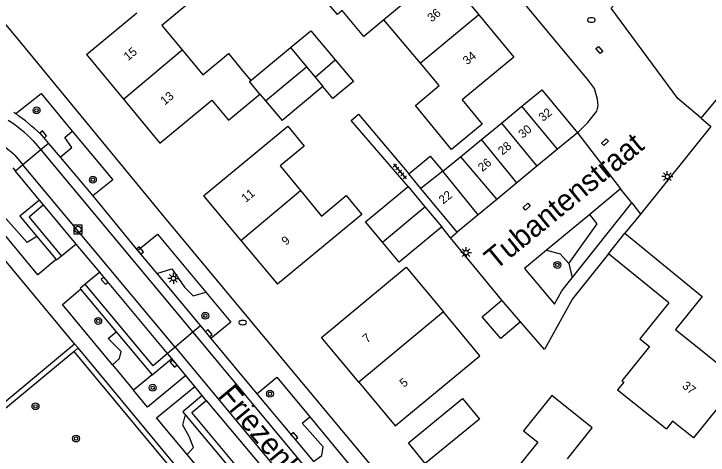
# Model space of a CAD drawing. Extents: x 131000 to 133013, y 393000 to 396501.
# Drawn here: x 131685.4 to 131765.8, y 396143.4 to 396194.6 of the extents above; entities that cross this region are included whole.
import ezdxf

# ---------------------------------------------------------------- set-up
doc = ezdxf.new("R2010")
doc.units = 0
for name, color, linetype in [('gg-afsc-erfafscheiding', 7, 'Continuous'), ('gg-afsc-muur', 7, 'Continuous'), ('gg-anno-huisnummerreeks BGT', 7, 'Continuous'), ('gg-anno-openbare ruimte label', 7, 'Continuous'), ('gg-bbg-bijgebouw', 7, 'Continuous'), ('gg-bbg-gedigitaliseerde bebouwing', 7, 'Continuous'), ('gg-bbg-gedigitaliseerde bijgebouw', 7, 'Continuous'), ('gg-bbg-hoofdgebouw', 7, 'Continuous'), ('gg-bbg-luifel en loopbrug', 7, 'Continuous'), ('gg-bbg-tussenscheiding', 7, 'Continuous'), ('gg-knt-verharding', 7, 'Continuous'), ('gg-knt-verharding nz', 7, 'Continuous'), ('gt-grn-groengrens', 7, 'Continuous'), ('gt-grn-weggrens', 7, 'Continuous'), ('gt-symb-boom', 7, 'Continuous'), ('gt-symb-brandkraan', 7, 'Continuous'), ('gt-symb-kolk', 7, 'Continuous'), ('gt-symb-kolk center center', 7, 'Continuous'), ('gt-symb-lichtmast', 7, 'Continuous'), ('gt-symb-rioolschacht', 7, 'Continuous'), ('gt-symb-tegel verharding', 7, 'Continuous')]:
    doc.layers.add(name, color=color, linetype=linetype)

# ---------------------------------------------------------------- blocks, each defined once
blk = doc.blocks.new('gt0-BR')
at = {"layer": 'gt-symb-brandkraan'}
for centre, radius, start, end in [((-0.244, 0), 0.206, 107.56694, 252.43307), ((0.599, -2.664), 3, 106.89205, 107.56694), ((0, -0.691), 0.938, 73.10799, 106.89205), ((-0.599, -2.664), 3, 72.43309, 73.10799), ((0.244, 0), 0.206, 287.56695, 72.43309), ((0.599, 2.664), 3, 252.43307, 253.10797), ((0, 0.691), 0.938, 253.10797, 286.89206), ((-0.599, 2.664), 3, 286.89206, 287.56695)]:
    blk.add_arc(centre, radius, start, end, dxfattribs=at)
blk = doc.blocks.new('gt0-KOLKCC')
at = {"layer": 'gt-symb-kolk center center'}
blk.add_lwpolyline([(-0.375, 0.2), (0.375, 0.2), (0.375, -0.2), (-0.375, -0.2)], close=True, dxfattribs=at)
blk = doc.blocks.new('gt0-KOLK')
at = {"layer": 'gt-symb-kolk'}
blk.add_lwpolyline([(0, 0), (0.375, 0), (0.375, 0.4), (-0.375, 0.4), (-0.375, 0), (0, 0)], dxfattribs=at)
blk = doc.blocks.new('gt0-BOOM')
at = {"layer": 'gt-symb-boom'}
for radius in [0.4, 0.2]:
    blk.add_circle((0, 0), radius, dxfattribs=at)
blk = doc.blocks.new('gt0-RS')
at = {"layer": 'gt-symb-rioolschacht'}
blk.add_lwpolyline([(-0.5, -0.5), (0.5, -0.5), (0.5, 0.5), (-0.5, 0.5)], close=True, dxfattribs=at)
blk.add_circle((0, 0), 0.375, dxfattribs=at)
blk = doc.blocks.new('gt0-LMAST')
at = {"layer": 'gt-symb-lichtmast'}
for p, q in [((-0.182, 0.173), (-0.447, 0.438)), ((-0.005, 0.246), (-0.005, 0.621)), ((0.172, 0.173), (0.437, 0.438)), ((-0.255, -0.004), (-0.63, -0.004)), ((-0.182, -0.181), (-0.447, -0.446)), ((-0.005, -0.254), (-0.005, -0.629)), ((0.437, -0.446), (0.172, -0.181)), ((0.245, -0.004), (0.62, -0.004))]:
    blk.add_line(p, q, dxfattribs=at)
blk.add_circle((-0.005, -0.004), 0.25, dxfattribs=at)
blk = doc.blocks.new('gt0-TEG1')
at = {"layer": 'gt-symb-tegel verharding'}
for p, q in [((-1.125, 0), (1.125, 0)), ((-0.9, -0.25), (-0.9, 0.25)), ((-0.45, -0.25), (-0.45, 0.25)), ((0, -0.25), (0, 0.25)), ((0.45, -0.25), (0.45, 0.25)), ((0.9, -0.25), (0.9, 0.25))]:
    blk.add_line(p, q, dxfattribs=at)

msp = doc.modelspace()

# ---------------------------------------------------------------- linework, layer by layer
at = {"layer": 'gg-afsc-erfafscheiding'}
for p, q in [((131765.046, 396182.53), (131771.641, 396190.496)), ((131735.98, 396168.64), (131734.981, 396169.922))]:
    msp.add_line(p, q, dxfattribs=at)
msp.add_lwpolyline([(131731.08, 396174.581), (131724.48, 396182.262), (131725.325, 396182.978), (131731.17, 396176.08)], dxfattribs=at)
at = {"layer": 'gg-afsc-muur'}
for p, q in [((131766.154, 396181.573), (131758.002, 396171.405)), ((131758.002, 396171.405), (131756.21, 396169.17)), ((131741.95, 396161.43), (131735.98, 396168.64))]:
    msp.add_line(p, q, dxfattribs=at)
for points in [[(131765.046, 396182.53), (131762.339, 396184.823), (131754.617, 396195.267), (131756.083, 396196.933)], [(131754.31, 396166.78), (131750.13, 396161.58), (131746.9, 396155.69), (131744.1, 396158.92)]]:
    msp.add_lwpolyline(points, dxfattribs=at)
at = {"layer": 'gg-bbg-bijgebouw'}
for p, q in [((131713.913, 396185.324), (131714.571, 396184.539)), ((131714.571, 396184.539), (131716.48, 396182.261)), ((131741.892, 396181.959), (131744.243, 396183.899)), ((131739.581, 396180.051), (131741.892, 396181.959)), ((131750.71, 396180.84), (131748.378, 396178.91)), ((131737.153, 396178.047), (131739.581, 396180.051)), ((131748.378, 396178.91), (131745.999, 396176.94)), ((131735.11, 396176.36), (131737.153, 396178.047)), ((131745.999, 396176.94), (131743.673, 396175.015)), ((131732.569, 396174.386), (131731.17, 396176.08)), ((131731.08, 396174.581), (131733.031, 396172.251)), ((131743.673, 396175.015), (131741.357, 396173.098)), ((131736.77, 396169.3), (131732.569, 396174.386)), ((131741.357, 396173.098), (131739.181, 396171.296)), ((131733.031, 396172.251), (131734.981, 396169.922)), ((131739.181, 396171.296), (131736.77, 396169.3)), ((131744.1, 396158.92), (131741.95, 396161.43))]:
    msp.add_line(p, q, dxfattribs=at)
for points in [[(131744.243, 396183.899), (131746.57, 396185.82), (131750.71, 396180.84)], [(131731.17, 396176.08), (131733.65, 396178.13), (131735.11, 396176.36)], [(131728.093, 396168.153), (131726.13, 396170.497), (131731.08, 396174.581)], [(131734.981, 396169.922), (131730.031, 396165.838), (131728.093, 396168.153)], [(131744.1, 396158.92), (131741.82, 396156.97), (131739.67, 396159.48), (131741.95, 396161.43)], [(131733.066, 396142.495), (131731.124, 396144.884), (131737.387, 396150.004), (131739.337, 396147.617), (131733.066, 396142.495)]]:
    msp.add_lwpolyline(points, dxfattribs=at)
at = {"layer": 'gg-bbg-gedigitaliseerde bebouwing'}
for p, q in [((131693.81, 396189.89), (131699.644, 396194.722)), ((131732.497, 396188.902), (131728.256, 396193.936)), ((131712.129, 396187.743), (131712.845, 396186.88)), ((131756.21, 396169.17), (131765.17, 396161.86)), ((131761.284, 396161.106), (131754.31, 396166.78))]:
    msp.add_line(p, q, dxfattribs=at)
for points in [[(131728.256, 396193.936), (131725.955, 396191.997), (131723.426, 396194.999), (131722.885, 396194.544), (131720.977, 396196.808), (131730.69, 396204.92)], [(131703.579, 396197.981), (131705.465, 396195.711), (131702.544, 396193.284), (131704.895, 396190.456)], [(131704.895, 396190.456), (131707.304, 396187.557), (131710.249, 396190.005), (131712.129, 396187.743)], [(131731.92, 396183.98), (131734.683, 396186.308), (131732.497, 396188.902)], [(131739.665, 396181.837), (131736.099, 396178.897), (131731.92, 396183.98)], [(131707.38, 396173.53), (131717.15, 396181.602), (131719.048, 396179.291), (131716.243, 396176.986), (131718.594, 396174.124)], [(131718.594, 396174.124), (131721.026, 396171.164), (131723.919, 396173.542), (131725.716, 396171.355), (131715.93, 396163.27)], [(131761.284, 396161.106), (131757.931, 396156.931), (131759.035, 396156.045), (131755.845, 396152.068), (131756.059, 396151.896), (131755.357, 396151.022), (131761.01, 396146.48)]]:
    msp.add_lwpolyline(points, dxfattribs=at)
at = {"layer": 'gg-bbg-gedigitaliseerde bijgebouw'}
for p, q in [((131712.845, 396186.88), (131717.458, 396190.703)), ((131717.458, 396190.703), (131719.295, 396188.486)), ((131720.291, 396187.285), (131722.627, 396189.285)), ((131719.295, 396188.486), (131720.291, 396187.285)), ((131721.207, 396186.179), (131716.48, 396182.261))]:
    msp.add_line(p, q, dxfattribs=at)
msp.add_lwpolyline([(131722.627, 396189.285), (131724.733, 396186.777), (131722.366, 396184.79), (131721.207, 396186.179)], dxfattribs=at)
at = {"layer": 'gg-bbg-hoofdgebouw'}
for p, q in [((131735.078, 396199.599), (131739.271, 396194.513)), ((131739.271, 396194.513), (131743.33, 396189.59)), ((131693.81, 396189.89), (131698.096, 396184.712)), ((131698.096, 396184.712), (131702.32, 396179.61)), ((131707.38, 396173.53), (131711.694, 396168.353)), ((131754.31, 396166.78), (131756.21, 396169.17)), ((131711.694, 396168.353), (131715.93, 396163.27))]:
    msp.add_line(p, q, dxfattribs=at)
for points in [[(131743.33, 396189.59), (131737.343, 396184.653), (131739.665, 396181.837)], [(131702.32, 396179.61), (131708.323, 396184.622), (131710.276, 396182.295), (131713.913, 396185.324)], [(131725.354, 396151.907), (131721.05, 396157.09), (131730.85, 396165.26), (131735.177, 396160.047)], [(131765.17, 396161.86), (131762.07, 396158), (131769.47, 396152.07), (131764.15, 396145.44), (131761.73, 396147.38), (131761.01, 396146.48)], [(131725.354, 396151.907), (131729.57, 396146.83), (131739.39, 396154.97), (131735.177, 396160.047)], [(131749.531, 396143.025), (131752.41, 396146.62), (131747.75, 396150.36), (131744.46, 396146.26), (131746.1, 396144.95), (131743.41, 396141.6)]]:
    msp.add_lwpolyline(points, dxfattribs=at)
at = {"layer": 'gg-bbg-luifel en loopbrug'}
msp.add_lwpolyline([(131717.458, 396190.703), (131719.826, 396192.665), (131722.627, 396189.285)], dxfattribs=at)
at = {"layer": 'gg-bbg-tussenscheiding'}
for p, q in [((131735.078, 396199.599), (131728.256, 396193.936)), ((131739.271, 396194.513), (131732.497, 396188.902)), ((131698.096, 396184.712), (131704.895, 396190.456)), ((131714.571, 396184.539), (131719.295, 396188.486)), ((131720.291, 396187.285), (131721.207, 396186.179)), ((131748.378, 396178.91), (131744.243, 396183.899)), ((131741.892, 396181.959), (131745.999, 396176.94)), ((131743.673, 396175.015), (131739.581, 396180.051)), ((131737.153, 396178.047), (131741.357, 396173.098)), ((131735.11, 396176.36), (131732.569, 396174.386)), ((131739.181, 396171.296), (131735.11, 396176.36)), ((131711.694, 396168.353), (131718.594, 396174.124)), ((131728.093, 396168.153), (131733.031, 396172.251)), ((131735.177, 396160.047), (131725.354, 396151.907))]:
    msp.add_line(p, q, dxfattribs=at)
msp.add_lwpolyline([(131713.913, 396185.324), (131712.714, 396186.771), (131712.845, 396186.88)], dxfattribs=at)
at = {"layer": 'gg-knt-verharding'}
for p, q in [((131692.43, 396156.369), (131660.586, 396194.454)), ((131685.391, 396183.2), (131685.61, 396183.046)), ((131689.402, 396179.604), (131688.522, 396178.87)), ((131689.402, 396179.604), (131690.747, 396178.006)), ((131688.522, 396178.87), (131686.45, 396177.12)), ((131690.747, 396178.006), (131694.54, 396173.501)), ((131686.45, 396177.12), (131685.586, 396176.381)), ((131685.26, 396176.754), (131685.586, 396176.381)), ((131688.368, 396173.027), (131685.586, 396176.381)), ((131755.701, 396174.326), (131752.123, 396171.362)), ((131756.994, 396172.72), (131755.701, 396174.326)), ((131688.845, 396172.455), (131688.368, 396173.027)), ((131694.54, 396173.501), (131699.738, 396167.193)), ((131692.621, 396167.922), (131688.845, 396172.455)), ((131750.104, 396164.027), (131756.994, 396172.72)), ((131752.123, 396171.362), (131747.102, 396167.202)), ((131688.049, 396168.817), (131690.29, 396166.12)), ((131692.621, 396167.922), (131690.931, 396166.522)), ((131695.338, 396164.662), (131692.621, 396167.922)), ((131699.738, 396167.193), (131701.955, 396164.525)), ((131747.102, 396167.202), (131744.56, 396165.097)), ((131695.338, 396164.662), (131693.644, 396163.256)), ((131701.955, 396164.525), (131707.026, 396158.423)), ((131693.127, 396162.696), (131697.244, 396157.758)), ((131697.244, 396157.758), (131701.411, 396152.761)), ((131706.138, 396157.708), (131704.084, 396155.968)), ((131707.026, 396158.423), (131706.138, 396157.708)), ((131707.026, 396158.423), (131708.228, 396156.97)), ((131708.228, 396156.97), (131713.568, 396150.569)), ((131692.845, 396155.873), (131692.43, 396156.369)), ((131723.581, 396117.964), (131692.366, 396155.475)), ((131724.028, 396118.335), (131692.845, 396155.873)), ((131704.084, 396155.968), (131703.207, 396155.24)), ((131703.686, 396154.656), (131703.207, 396155.24)), ((131701.411, 396152.761), (131703.686, 396154.656)), ((131705.317, 396152.677), (131703.686, 396154.656)), ((131696.813, 396153.928), (131699.257, 396150.977)), ((131706.358, 396151.415), (131705.317, 396152.677)), ((131707.227, 396150.363), (131706.358, 396151.415)), ((131707.694, 396149.802), (131707.227, 396150.363)), ((131705.326, 396148.059), (131710.453, 396141.885)), ((131707.714, 396140.836), (131705.462, 396143.539))]:
    msp.add_line(p, q, dxfattribs=at)
for points in [[(131750.71, 396180.84), (131751.91, 396182.03), (131752.93, 396183.32), (131753.09, 396183.95), (131753.02, 396184.72), (131752.67, 396185.95), (131752, 396186.88), (131733.96, 396208.61), (131732.57, 396210.57), (131731.53, 396212.74), (131721.26, 396236.37)], [(131745.184, 396122.436), (131734.947, 396132.778), (131729.295, 396139.02), (131729.41, 396139.116), (131716.459, 396154.698), (131702.696, 396171.239), (131685.681, 396191.937), (131669.437, 396211.324), (131658.241, 396224.889)], [(131685.61, 396183.046), (131688.558, 396185.372), (131692.167, 396181.024)], [(131692.167, 396181.024), (131696.85, 396175.382), (131694.54, 396173.501)], [(131688.503, 396180.661), (131688.647, 396180.501), (131689.402, 396179.604)], [(131688.368, 396173.027), (131686.102, 396171.16), (131688.049, 396168.817)], [(131690.29, 396166.12), (131688.174, 396164.356), (131683.15, 396170.398)], [(131699.738, 396167.193), (131702.041, 396169.085), (131707.632, 396162.363)], [(131690.931, 396166.522), (131690.354, 396166.043), (131690.29, 396166.12)], [(131744.56, 396165.097), (131748.049, 396160.952), (131748.9, 396162.508), (131750.104, 396164.027)], [(131703.207, 396155.24), (131696.071, 396163.804), (131695.338, 396164.662)], [(131696.813, 396153.928), (131691.022, 396160.92), (131693.127, 396162.696)], [(131693.644, 396163.256), (131693.064, 396162.772), (131693.127, 396162.696)], [(131707.632, 396162.363), (131710.54, 396158.867), (131708.228, 396156.97)], [(131712.649, 396108.335), (131707.598, 396112.158), (131697.418, 396119.917), (131687.107, 396127.718), (131676.648, 396135.67), (131671.897, 396139.26), (131692.43, 396156.369)], [(131692.366, 396155.475), (131672.827, 396139.278), (131712.65, 396109.132), (131723.581, 396117.964)], [(131705.317, 396152.677), (131700.882, 396149.015), (131699.257, 396150.977)], [(131713.568, 396150.569), (131715.867, 396152.489), (131719.687, 396147.876)], [(131705.462, 396143.539), (131701.939, 396147.766), (131706.358, 396151.415)], [(131713.568, 396150.569), (131717.749, 396145.53), (131720.114, 396142.696)], [(131707.227, 396150.363), (131704.976, 396148.48), (131705.326, 396148.059)], [(131707.694, 396149.802), (131713.983, 396142.268), (131718.813, 396136.43), (131722.644, 396131.883), (131729.992, 396123.026), (131738.657, 396112.654)], [(131719.687, 396147.876), (131724.626, 396141.913), (131722.313, 396140.06)]]:
    msp.add_lwpolyline(points, dxfattribs=at)
msp.add_arc((131669.977, 396161.136), 26.916, 46.50386, 54.49154, dxfattribs=at)
at = {"layer": 'gg-knt-verharding nz'}
for p, q in [((131687.645, 396179.882), (131688.522, 396178.87)), ((131688.522, 396178.87), (131706.138, 396157.708)), ((131685.508, 396178.224), (131686.45, 396177.12)), ((131704.084, 396155.968), (131686.45, 396177.12))]:
    msp.add_line(p, q, dxfattribs=at)
for points in [[(131688.845, 396172.455), (131687.175, 396171.05), (131690.931, 396166.522)], [(131703.207, 396155.24), (131701.518, 396153.817), (131693.644, 396163.256)], [(131706.138, 396157.708), (131721.406, 396139.351), (131742.368, 396114.176)], [(131704.084, 396155.968), (131719.628, 396137.249), (131723.474, 396132.678), (131740.322, 396112.46)], [(131738.657, 396112.654), (131736.978, 396111.216), (131716.247, 396136.097), (131706.028, 396148.404), (131707.694, 396149.802)]]:
    msp.add_lwpolyline(points, dxfattribs=at)
for centre, radius, start, end in [((131675.986, 396168.541), 16.265, 44.20891, 57.5223), ((131666.869, 396156.628), 28.527, 49.20265, 53.6083)]:
    msp.add_arc(centre, radius, start, end, dxfattribs=at)
at = {"layer": 'gt-grn-groengrens'}
for p, q in [((131749.714, 396165.666), (131750.104, 396164.027)), ((131701.411, 396152.761), (131699.257, 396150.977))]:
    msp.add_line(p, q, dxfattribs=at)
for points in [[(131690.747, 396178.006), (131692.124, 396179.136), (131691.286, 396180.293), (131692.167, 396181.024)], [(131749.714, 396165.666), (131753.005, 396170.273), (131752.123, 396171.362)], [(131688.049, 396168.817), (131686.93, 396168.113), (131684.161, 396171.239)], [(131747.102, 396167.202), (131748.708, 396166.779), (131749.714, 396165.666)], [(131701.955, 396164.525), (131703.717, 396165.059), (131705.171, 396162.939), (131706.175, 396161.902), (131707.542, 396162.289), (131707.632, 396162.363)], [(131696.813, 396153.928), (131697.617, 396154.638), (131697.836, 396155.449), (131696.312, 396156.981), (131697.244, 396157.758)], [(131705.462, 396143.539), (131706.23, 396144.348), (131705.704, 396145.597), (131704.957, 396146.922), (131705.253, 396147.998), (131705.326, 396148.059)], [(131720.114, 396142.696), (131721.086, 396143.403), (131721.25, 396144.426), (131718.795, 396147.137), (131719.687, 396147.876)]]:
    msp.add_lwpolyline(points, dxfattribs=at)
at = {"layer": 'gt-grn-weggrens'}
for p, q in [((131765.046, 396182.53), (131766.154, 396181.573)), ((131750.71, 396180.84), (131755.701, 396174.326)), ((131756.994, 396172.72), (131758.002, 396171.405)), ((131735.98, 396168.64), (131736.77, 396169.3)), ((131692.366, 396155.475), (131692.845, 396155.873))]:
    msp.add_line(p, q, dxfattribs=at)

# ---------------------------------------------------------------- block references
at = {"layer": 'gt-symb-boom'}
for p in [(131688.023, 396183.423), (131694.551, 396175.388), (131748.372, 396165.509), (131695.168, 396159.013), (131707.574, 396159.617), (131701.489, 396151.26), (131715.067, 396150.559), (131687.903, 396149.097), (131692.606, 396145.372)]:
    msp.add_blockref('gt0-BOOM', p, dxfattribs=at)
at = {"layer": 'gt-symb-brandkraan'}
for p in [(131752.32, 396193.907), (131711.919, 396158.818)]:
    msp.add_blockref('gt0-BR', p, dxfattribs=at)
at = {"layer": 'gt-symb-kolk'}
for p, rotation in [((131688.647, 396180.501), -49.90201642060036), ((131699.854, 396167.053), -50.273983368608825), ((131696.071, 396163.804), 130.49888551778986), ((131707.829, 396157.455), -49.50111448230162), ((131704.067, 396154.191), 130.49888551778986), ((131717.749, 396145.53), -49.50111448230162)]:
    msp.add_blockref('gt0-KOLK', p, dxfattribs=dict(at, rotation=rotation))
at = {"layer": 'gt-symb-kolk center center'}
for p, rotation in [((131753.231, 396190.433), -50.37216015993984), ((131753.88, 396179.742), 42.619994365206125), ((131744.83, 396172.27), 42.61999436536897)]:
    msp.add_blockref('gt0-KOLKCC', p, dxfattribs=dict(at, rotation=rotation))
at = {"layer": 'gt-symb-lichtmast'}
for p in [(131761.12, 396175.757), (131737.803, 396166.944), (131703.886, 396163.951)]:
    msp.add_blockref('gt0-LMAST', p, dxfattribs=at)
at = {"layer": 'gt-symb-rioolschacht'}
msp.add_blockref('gt0-RS', (131692.827, 396169.617), dxfattribs=at)
at = {"layer": 'gt-symb-tegel verharding', "rotation": -50.069745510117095}
msp.add_blockref('gt0-TEG1', (131730.12, 396176.35), dxfattribs=at)

# ---------------------------------------------------------------- texts
at = {"layer": 'gg-anno-huisnummerreeks BGT'}
for s, rotation, p in [('36', 39.5, (131733.817, 396193.618)), ('15', 39.6, (131698.627, 396189.126)), ('34', 39.5, (131737.92, 396188.641)), ('13', 39.6, (131702.881, 396183.986)), ('32', 39.6, (131746.714, 396182.077)), ('30', 39.6, (131744.357, 396180.126)), ('28', 39.6, (131742.006, 396178.179)), ('26', 39.6, (131739.684, 396176.258)), ('11', 39.8, (131712.273, 396172.694)), ('22', 39.6, (131735.145, 396172.499)), ('9', 39.8, (131716.922, 396167.722)), ('7', 39.7, (131726.312, 396156.407)), ('5', 39.7, (131730.598, 396151.246)), ('37', 321.3, (131762.758, 396151.337))]:
    msp.add_text(s, height=1, rotation=rotation, dxfattribs=at).set_placement(p)
at = {"layer": 'gg-anno-openbare ruimte label'}
for s, rotation, p in [('Tubantenstraat', 39.3, (131741.206, 396164.832)), ('Friezenlaan', 309.8, (131708.95, 396150.304))]:
    msp.add_text(s, height=2.5, rotation=rotation, dxfattribs=at).set_placement(p)

doc.saveas('drawing.dxf')
